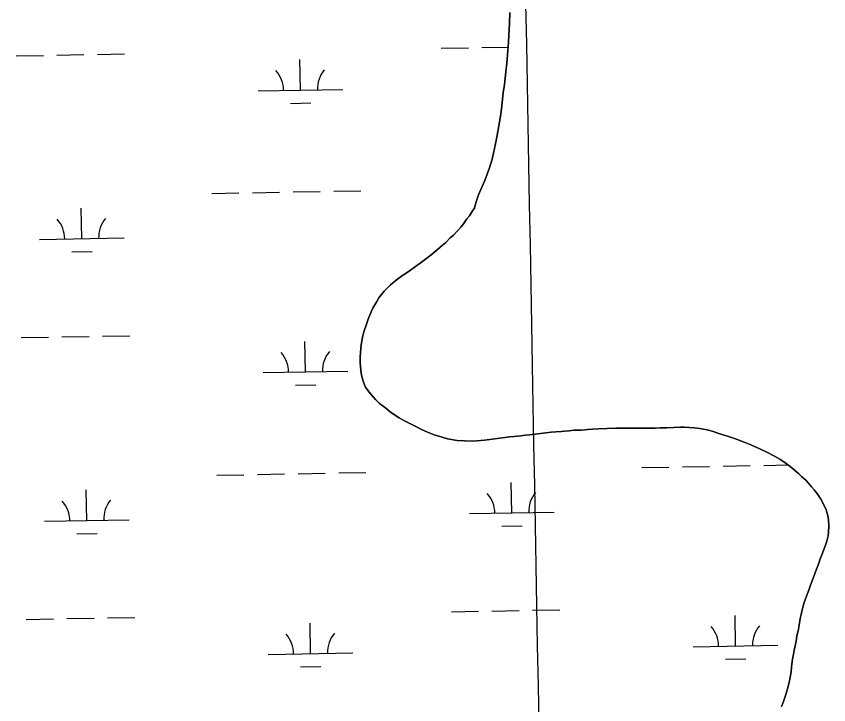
# Model space of a CAD drawing. Extents: x 3914892 to 3953151, y 242587 to 268572.
# Drawn here: x 3944880 to 3945839, y 262296 to 263109 of the extents above; entities that cross this region are included whole.
import ezdxf

# ---------------------------------------------------------------- set-up
doc = ezdxf.new("R2010")
doc.units = 0
for name, color, linetype in [('V-GRID-MAJR', 7, 'Continuous'), ('V-TOPO-SHOR', 7, 'Continuous'), ('V-WETL-SWMP', 7, 'Continuous')]:
    doc.layers.add(name, color=color, linetype=linetype)

msp = doc.modelspace()

# ---------------------------------------------------------------- linework, layer by layer
at = {"layer": 'V-GRID-MAJR'}
msp.add_spline([(3945747.7320000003, 248496.181), (3945637.58, 254554.14), (3945527.394, 260614.022), (3945417.207, 266673.895), (3945417.1720000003, 266675.828)], degree=3, dxfattribs=at)
at = {"layer": 'V-TOPO-SHOR'}
for points in [[(3945287.006, 262720.902), (3945288.806, 262730.02400000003), (3945290.406, 262736.375), (3945293.435, 262745.543), (3945295.517, 262751.298), (3945299.021, 262760.025), (3945301.434, 262765.18), (3945305.469, 262772.083), (3945308.0670000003, 262776.327), (3945314.365, 262784.23600000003), (3945321.742, 262792.03500000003), (3945328.285, 262797.501), (3945333.219, 262800.911), (3945338.3000000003, 262804.481), (3945343.688, 262808.061), (3945351.4560000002, 262813.572), (3945356.687, 262817.299), (3945364.744, 262823.283), (3945369.96, 262827.318), (3945376.8000000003, 262833.102), (3945383.344, 262838.566), (3945387.051, 262841.928), (3945392.222, 262847.19), (3945396.082, 262850.559), (3945401.395, 262856.129), (3945404.627, 262859.934), (3945407.858, 262863.742), (3945412.085, 262869.578), (3945415.0100000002, 262873.371), (3945418.477, 262879.028), (3945420.8140000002, 262882.186), (3945421.906, 262885.756), (3945422.973, 262889.94), (3945425.7290000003, 262898.177), (3945428.555, 262904.575), (3945433.215, 262915.185), (3945436, 262922.656), (3945438.484, 262929.962), (3945441.6240000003, 262940.208), (3945443.348, 262947.333), (3945445.847, 262958.32), (3945447.389, 262966.205), (3945449.7970000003, 262979.493), (3945452.038, 262993.233), (3945453.344, 263003.256), (3945454.919, 263018.353), (3945456.386, 263028.229), (3945458.108, 263043.484), (3945459.103, 263053.64900000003), (3945460.377, 263068.581), (3945460.947, 263077.809), (3945461.528, 263086.73), (3945462.2430000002, 263100.259), (3945462.667, 263113.317)], [(3945835.7430000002, 262485.509), (3945836.9760000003, 262489.392), (3945838.4280000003, 262495.583), (3945839.026, 262500.056), (3945839.218, 262507.121), (3945838.932, 262514.629), (3945838.145, 262519.203), (3945836.198, 262526.033), (3945832.341, 262534.632), (3945829.886, 262538.681), (3945826.142, 262544.37), (3945822.095, 262549.89400000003), (3945819.043, 262553.45900000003), (3945814.72, 262558.207), (3945811.994, 262561.324), (3945807.071, 262565.741), (3945803.731, 262568.836), (3945797.863, 262573.831), (3945793.5870000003, 262577.349), (3945788.852, 262580.851), (3945781.287, 262586.088), (3945775.325, 262589.545), (3945765.304, 262594.841), (3945758.4390000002, 262597.803), (3945747.044, 262602.89400000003), (3945739.4050000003, 262606.132), (3945728.045, 262610.304), (3945720.737, 262612.788), (3945710.6410000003, 262616.087), (3945701.472, 262619.114), (3945695.74, 262620.585), (3945687.083, 262622.25), (3945680.142, 262623.214), (3945668.309, 262623.685), (3945664.315, 262623.841), (3945648.072, 262623.223), (3945640.558, 262623.091), (3945634.2830000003, 262622.69800000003), (3945626.923, 262622.57300000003), (3945622.933, 262622.575), (3945617.559, 262622.678), (3945614.028, 262622.696), (3945607.737, 262622.766), (3945602.986, 262622.58400000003), (3945594.235, 262622.713), (3945587.636, 262622.768), (3945577.523, 262622.385), (3945567.4220000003, 262621.695), (3945560.221, 262621.42), (3945554.704, 262621.211), (3945551.2, 262620.617), (3945546.909, 262620.454), (3945541.546, 262620.251), (3945538.328, 262620.128), (3945532.6720000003, 262619.606), (3945527.167, 262619.09), (3945523.503, 262618.643), (3945517.072, 262618.246), (3945511.563, 262617.88300000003), (3945502.093, 262616.757), (3945486.356, 262614.93), (3945481.0130000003, 262614.26900000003), (3945475.514, 262613.599), (3945467.717, 262612.841), (3945462.2120000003, 262612.325), (3945453.967, 262611.246), (3945447.864, 262610.4), (3945439.006, 262609.29600000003), (3945432.893, 262608.604), (3945423.571, 262607.635), (3945418.055, 262607.426), (3945409.153, 262607.549), (3945400.543, 262607.989), (3945388.951, 262610.156), (3945382.594, 262611.909), (3945373.284, 262614.625), (3945367.363, 262617.009), (3945359.085, 262620.837), (3945350.7970000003, 262624.972), (3945345.325, 262627.679), (3945337.342, 262631.824), (3945332.162, 262634.851), (3945325.406, 262639.043), (3945321.306, 262641.958), (3945316.085, 262646.056), (3945312.923, 262648.544), (3945308.805, 262651.915), (3945306.421, 262654.127), (3945304.029, 262656.49), (3945301.1410000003, 262659.757), (3945296.49, 262665.104), (3945292.431, 262670.935), (3945290.948, 262673.638), (3945289.396, 262678.183), (3945287.96, 262683.653), (3945287.037, 262687.759), (3945286.2970000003, 262695.097), (3945286.099, 262700.30700000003), (3945286.037, 262705.982), (3945286.271, 262711.975), (3945287.006, 262720.902)], [(3945783.488, 262293.873), (3945785.294, 262298.852), (3945788.055, 262306.936), (3945790.511, 262315.009), (3945791.981, 262320.741), (3945793.298, 262326.467), (3945794.6580000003, 262335.112), (3945795.36, 262340.816), (3945796.5500000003, 262349.915), (3945797.5500000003, 262355.936), (3945798.688, 262362.27), (3945800.65, 262371.245), (3945801.66, 262376.961), (3945803.3370000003, 262385.308), (3945804.224, 262390.252), (3945805.625, 262397.824), (3945806.5100000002, 262402.768), (3945808.0810000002, 262409.886), (3945810.272, 262416.874), (3945811.794, 262421.228), (3945814.005, 262427.604), (3945815.545, 262431.49700000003), (3945817.776, 262437.414), (3945820.85, 262445.356), (3945823.2090000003, 262451.889), (3945824.886, 262456.249), (3945827.528, 262463.407), (3945829.187, 262468.228), (3945831.995, 262475.085), (3945833.519, 262479.439), (3945835.7430000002, 262485.509)]]:
    msp.add_lwpolyline(points, dxfattribs=at)
at = {"layer": 'V-WETL-SWMP'}
for p, q in [((3945429.6899223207, 263072.0048430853), (3945460.622670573, 263072.5582772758)), ((3944927.862235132, 263063.0263780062), (3944959.857114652, 263063.59881535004)), ((3944975.854554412, 263063.8850340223), (3945007.849433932, 263064.45747136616)), ((3945381.697603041, 263071.1461870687), (3945413.6924825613, 263071.7186244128)), ((3944879.869915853, 263062.1677219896), (3944911.864795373, 263062.7401593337)), ((3945215.490906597, 263021.735064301), (3945214.846914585, 263057.72930376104)), ((3945165.4989073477, 263020.8406309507), (3945265.4829058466, 263022.6294976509)), ((3945203.7688667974, 263006.0918694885), (3945227.7650264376, 263006.5211974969)), ((3945110.8119133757, 262899.7719807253), (3945142.8067928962, 262900.34441806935)), ((3945158.804232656, 262900.6306367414), (3945190.799112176, 262901.2030740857)), ((3945206.796551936, 262901.48929275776), (3945238.791431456, 262902.0617301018)), ((3945254.7888712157, 262902.3479487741), (3945286.783750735, 262902.9203861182)), ((3944957.1523571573, 262846.2726553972), (3944956.508365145, 262882.26689485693)), ((3944907.1603579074, 262845.3782220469), (3945007.144356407, 262847.16708874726)), ((3944945.430317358, 262830.62946058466), (3944969.4264769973, 262831.05878859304)), ((3944885.8210281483, 262729.5459549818), (3944917.8159076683, 262730.1183923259)), ((3944933.813347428, 262730.4046109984), (3944965.8082269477, 262730.97704834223)), ((3944981.805666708, 262731.2632670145), (3945013.8005462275, 262731.83570435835)), ((3945221.442018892, 262689.1132972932), (3945220.7980268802, 262725.1075367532)), ((3945171.4500196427, 262688.2188639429), (3945271.4340181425, 262690.00773064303)), ((3945209.7199790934, 262673.4701024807), (3945233.716138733, 262673.89943048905)), ((3945618.59071286, 262576.1286787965), (3945650.5855923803, 262576.7011161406)), ((3945666.58303214, 262576.98733481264), (3945698.5779116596, 262577.55977215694)), ((3945714.5753514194, 262577.845990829), (3945746.5702309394, 262578.41842817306)), ((3945762.567670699, 262578.70464684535), (3945791.065483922, 262579.2145163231)), ((3945116.763025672, 262567.1502137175), (3945148.7579051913, 262567.72265106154)), ((3945164.7553449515, 262568.0088697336), (3945196.750224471, 262568.5813070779)), ((3945212.7476642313, 262568.86752574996), (3945244.742543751, 262569.439963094)), ((3945260.739983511, 262569.72618176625), (3945292.7348630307, 262570.29861911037)), ((3945464.931156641, 262522.6293534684), (3945464.287164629, 262558.62359292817)), ((3944963.103469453, 262513.6508883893), (3944962.459477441, 262549.64512784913)), ((3945414.9391573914, 262521.7349201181), (3945514.9231558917, 262523.5237868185)), ((3944913.1114702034, 262512.756455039), (3945013.0954687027, 262514.54532173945)), ((3945453.2091168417, 262506.9861586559), (3945477.205276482, 262507.4154866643)), ((3944951.381429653, 262498.0076935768), (3944975.3775892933, 262498.43702158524)), ((3945393.5998276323, 262405.90265305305), (3945425.5947071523, 262406.4750903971)), ((3945441.592146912, 262406.76130906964), (3945473.587026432, 262407.33374641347)), ((3945489.5844661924, 262407.61996508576), (3945521.579345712, 262408.1924024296)), ((3945729.2208183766, 262365.46999536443), (3945728.5768263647, 262401.4642348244)), ((3944891.772140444, 262396.92418797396), (3944923.7670199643, 262397.4966253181)), ((3944939.7644597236, 262397.78284399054), (3944971.759339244, 262398.3552813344)), ((3944987.756779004, 262398.64150000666), (3945019.7516585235, 262399.2139373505)), ((3945227.3931311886, 262356.4915302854), (3945226.7491391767, 262392.48576974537)), ((3945679.228819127, 262364.5755620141), (3945779.2128176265, 262366.36442871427)), ((3945177.401131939, 262355.59709693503), (3945277.385130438, 262357.3859636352)), ((3945717.498778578, 262349.8268005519), (3945741.494938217, 262350.2561285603)), ((3945215.6710913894, 262340.8483354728), (3945239.667251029, 262341.27766348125))]:
    msp.add_line(p, q, dxfattribs=at)
for points in [[(3945462.666, 263113.318), (3945462.242, 263100.26), (3945461.528, 263086.73), (3945460.947, 263077.809), (3945460.377, 263068.581), (3945459.103, 263053.64900000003), (3945458.108, 263043.484), (3945456.386, 263028.229), (3945454.92, 263018.353), (3945453.345, 263003.256), (3945452.038, 262993.233), (3945449.798, 262979.492), (3945447.3880000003, 262966.205), (3945445.846, 262958.321), (3945443.348, 262947.332), (3945441.6240000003, 262940.208), (3945438.484, 262929.962), (3945436, 262922.656), (3945433.215, 262915.185), (3945428.555, 262904.574), (3945425.7290000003, 262898.176), (3945422.973, 262889.939), (3945421.9050000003, 262885.756), (3945420.813, 262882.185), (3945418.478, 262879.028), (3945415.0100000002, 262873.37200000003), (3945412.085, 262869.579), (3945407.858, 262863.741), (3945404.626, 262859.935), (3945401.395, 262856.13), (3945396.083, 262850.558), (3945392.222, 262847.189), (3945387.051, 262841.929), (3945383.343, 262838.566), (3945376.8000000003, 262833.101), (3945369.961, 262827.317), (3945364.744, 262823.283), (3945356.686, 262817.3), (3945351.457, 262813.572), (3945343.688, 262808.06), (3945338.3000000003, 262804.48), (3945333.219, 262800.911), (3945328.285, 262797.501), (3945321.741, 262792.036), (3945314.366, 262784.237), (3945308.068, 262776.326), (3945305.468, 262772.08400000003), (3945301.434, 262765.18), (3945299.021, 262760.025), (3945295.517, 262751.299), (3945293.434, 262745.543)], [(3945293.434, 262745.543), (3945290.406, 262736.375), (3945288.806, 262730.023), (3945287.005, 262720.902), (3945286.27, 262711.974), (3945286.037, 262705.982), (3945286.099, 262700.30700000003), (3945286.2970000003, 262695.097), (3945287.0360000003, 262687.76), (3945287.96, 262683.653), (3945289.395, 262678.183), (3945290.948, 262673.639), (3945292.432, 262670.934), (3945296.49, 262665.104), (3945301.142, 262659.757), (3945304.028, 262656.491), (3945306.42, 262654.127), (3945308.805, 262651.916), (3945312.923, 262648.543), (3945316.086, 262646.055), (3945321.305, 262641.957), (3945325.4050000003, 262639.044), (3945332.163, 262634.851), (3945337.341, 262631.825), (3945345.324, 262627.679), (3945350.7970000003, 262624.972), (3945359.086, 262620.837), (3945367.364, 262617.009), (3945373.285, 262614.625), (3945382.595, 262611.91000000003), (3945388.952, 262610.157), (3945400.542, 262607.989), (3945409.1520000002, 262607.549), (3945418.056, 262607.427), (3945423.571, 262607.636), (3945432.894, 262608.604), (3945439.006, 262609.29600000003), (3945447.863, 262610.4), (3945453.968, 262611.246), (3945462.213, 262612.326), (3945467.717, 262612.842), (3945475.514, 262613.599), (3945481.012, 262614.268), (3945486.3570000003, 262614.931), (3945502.092, 262616.757), (3945511.562, 262617.884), (3945517.072, 262618.246), (3945523.502, 262618.64400000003), (3945527.167, 262619.09), (3945532.671, 262619.606), (3945538.329, 262620.128), (3945541.546, 262620.25), (3945546.909, 262620.454), (3945551.199, 262620.617), (3945554.705, 262621.211), (3945560.221, 262621.42), (3945567.4220000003, 262621.694), (3945577.523, 262622.384), (3945587.6350000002, 262622.768), (3945594.235, 262622.712), (3945602.986, 262622.58400000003), (3945607.736, 262622.765), (3945614.029, 262622.697), (3945617.559, 262622.678), (3945622.933, 262622.575), (3945626.923, 262622.57300000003), (3945634.2830000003, 262622.699), (3945640.559, 262623.091), (3945648.073, 262623.223), (3945664.3140000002, 262623.84), (3945668.309, 262623.685), (3945680.142, 262623.214), (3945687.083, 262622.25), (3945695.739, 262620.58400000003), (3945701.472, 262619.114), (3945710.64, 262616.087), (3945720.738, 262612.788), (3945728.044, 262610.304), (3945739.404, 262606.132), (3945747.045, 262602.89400000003), (3945758.44, 262597.803), (3945765.3030000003, 262594.841), (3945775.325, 262589.545), (3945781.287, 262586.089), (3945788.8510000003, 262580.852), (3945793.5870000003, 262577.35), (3945797.863, 262573.83), (3945803.73, 262568.836), (3945807.0700000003, 262565.741), (3945811.994, 262561.324), (3945814.721, 262558.206), (3945819.044, 262553.46), (3945822.095, 262549.893), (3945826.1410000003, 262544.37), (3945829.886, 262538.68200000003), (3945832.342, 262534.632), (3945836.197, 262526.033), (3945838.145, 262519.202), (3945838.932, 262514.629), (3945839.218, 262507.121), (3945839.026, 262500.056)], [(3945839.026, 262500.056), (3945838.4280000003, 262495.583), (3945836.9760000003, 262489.391), (3945835.742, 262485.50800000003), (3945833.518, 262479.439), (3945831.9960000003, 262475.085), (3945829.187, 262468.227), (3945827.529, 262463.407), (3945824.886, 262456.249), (3945823.21, 262451.889), (3945820.85, 262445.355), (3945817.776, 262437.413), (3945815.546, 262431.49700000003), (3945814.006, 262427.603), (3945811.793, 262421.228), (3945810.271, 262416.874), (3945808.0810000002, 262409.886), (3945806.5100000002, 262402.768), (3945805.6240000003, 262397.824), (3945804.224, 262390.253), (3945803.338, 262385.309), (3945801.66, 262376.96), (3945800.65, 262371.244), (3945798.6890000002, 262362.27), (3945797.549, 262355.936), (3945796.5500000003, 262349.914), (3945795.361, 262340.816), (3945794.6580000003, 262335.112), (3945793.298, 262326.468), (3945791.981, 262320.741), (3945790.511, 262315.00800000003), (3945788.056, 262306.936), (3945785.294, 262298.852), (3945783.489, 262293.873)]]:
    msp.add_lwpolyline(points, dxfattribs=at)
for centre, radius, start, end in [((3945160.248316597, 263021.22156902), 35.24628790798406, 0.25317973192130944, 41.79683806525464), ((3945270.716509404, 263023.1980139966), 35.24628790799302, 140.25317672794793, 181.79683506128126), ((3944901.909767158, 262845.7591601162), 35.24628790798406, 0.25317973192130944, 41.79683806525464), ((3945012.377959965, 262847.7356050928), 35.24628790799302, 140.25317672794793, 181.79683506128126), ((3945166.199428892, 262688.5998020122), 35.24628790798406, 0.25317973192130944, 41.79683806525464), ((3945276.6676217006, 262690.5762469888), 35.24628790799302, 140.25317672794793, 181.79683506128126), ((3945409.688566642, 262522.11585818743), 35.24628790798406, 0.25317973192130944, 41.79683806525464), ((3945520.1567594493, 262524.092303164), 35.24628790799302, 140.25317672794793, 181.79683506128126), ((3944907.8608794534, 262513.1373931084), 35.24628790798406, 0.25317973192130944, 41.79683806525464), ((3945018.3290722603, 262515.1138380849), 35.24628790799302, 140.25317672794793, 181.79683506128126), ((3945673.9782283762, 262364.95650008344), 35.24628790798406, 0.25317973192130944, 41.79683806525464), ((3945784.4464211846, 262366.93294506), 35.24628790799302, 140.25317672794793, 181.79683506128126), ((3945172.150541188, 262355.9780350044), 35.24628790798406, 0.25317973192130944, 41.79683806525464), ((3945282.618733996, 262357.9544799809), 35.24628790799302, 140.25317672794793, 181.79683506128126)]:
    msp.add_arc(centre, radius, start, end, dxfattribs=at)

doc.saveas('drawing.dxf')
